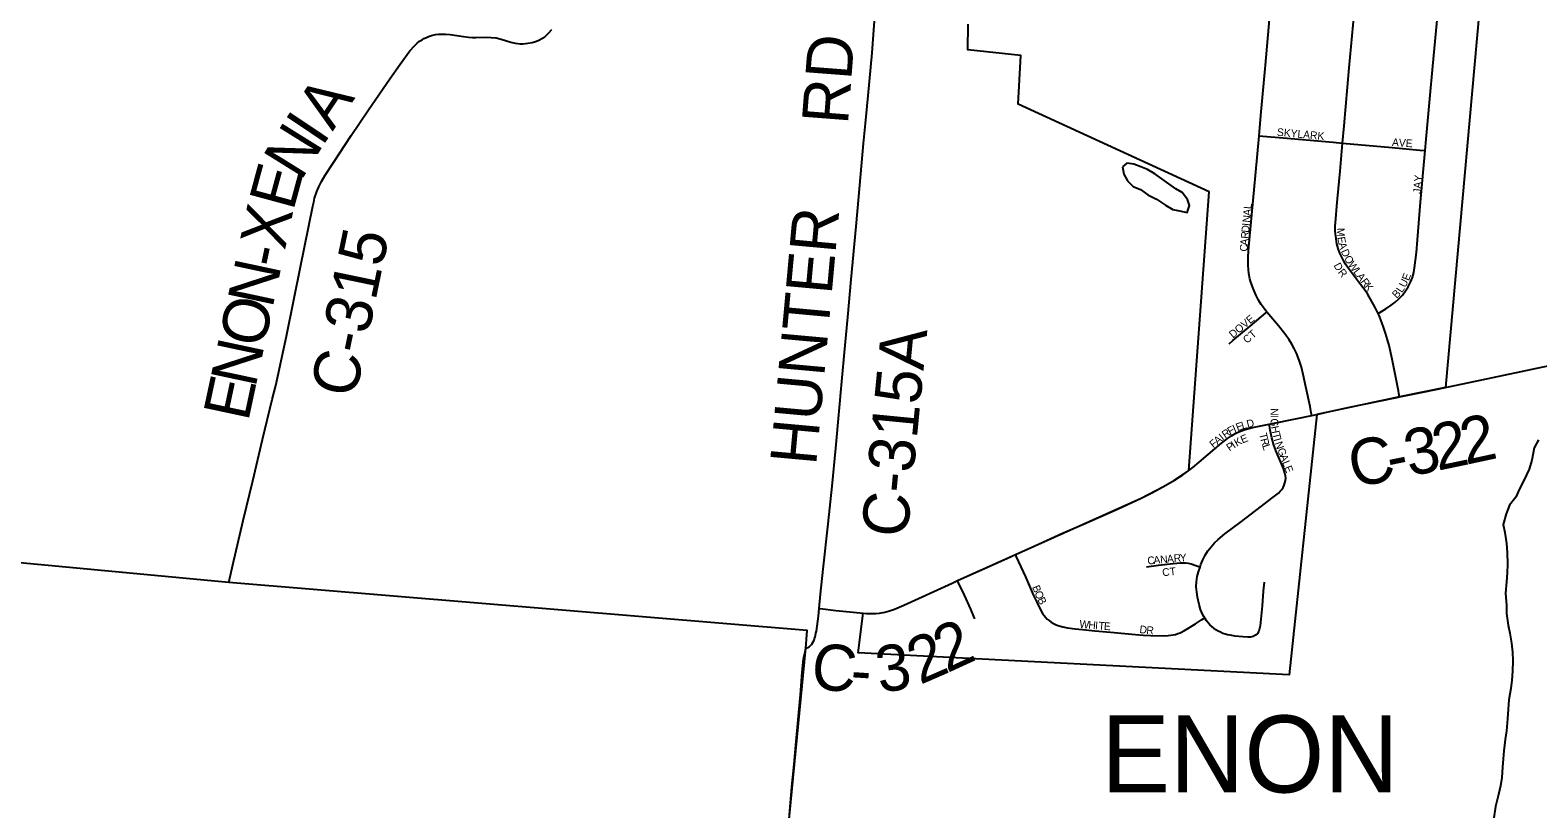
# Model space of a CAD drawing. Extents: x 1410790 to 1770854, y 566777 to 831614.
# Drawn here: x 1559190 to 1568982, y 673607 to 678665 of the extents above; entities that cross this region are included whole.
import ezdxf

# ---------------------------------------------------------------- set-up
doc = ezdxf.new("R2010")
doc.units = 0
for name, color, linetype in [('GM_X_Adjacent_County', 7, 'Continuous'), ('GM_X_City_Street', 7, 'Continuous'), ('GM_X_City_Street_Text', 7, 'Continuous'), ('GM_X_Corporation', 7, 'Continuous'), ('GM_X_Corporation_Text', 7, 'Continuous'), ('GM_X_County', 7, 'Continuous'), ('GM_X_County_Road', 7, 'Continuous'), ('GM_X_County_Road_Text', 7, 'Continuous'), ('GM_X_Minor_Lake', 7, 'Continuous'), ('GM_X_Minor_River', 7, 'Continuous'), ('GM_X_Township', 7, 'Continuous'), ('GM_X_Township_Road', 7, 'Continuous')]:
    doc.layers.add(name, color=color, linetype=linetype)

msp = doc.modelspace()

# ---------------------------------------------------------------- linework, layer by layer
at = {"layer": 'GM_X_Adjacent_County'}
msp.add_lwpolyline([(1564098.6, 673317.3), (1564227.1, 674651.6), (1564236.2, 674766.2), (1560479.3, 675077.6), (1551023.2, 675967.7)], dxfattribs=at)
at = {"layer": 'GM_X_City_Street'}
for points in [[(1567171.3, 677978.1), (1567183.3, 678111.3), (1567211.8, 678437.6), (1567271.8, 679107.3)], [(1567713.5, 677931.5), (1567723.7, 678044.1), (1567757.2, 678420.2), (1567807.5, 678976), (1567810.9, 679025.3), (1567813.3, 679060)], [(1568250.6, 677882.3), (1568257.4, 677957.2), (1568279.4, 678219.3), (1568300.3, 678432), (1568310.4, 678546.7), (1568331.2, 678776), (1568346.6, 678958.1), (1568347.1, 678979.1), (1568345.1, 678991.6), (1568341.8, 679003.3)], [(1567221.7, 676833.8), (1567203.4, 676857), (1567184.4, 676883.9), (1567167, 676912), (1567151.8, 676941.4), (1567132.2, 676986.8), (1567115.9, 677033.6), (1567111.6, 677049.6), (1567104.6, 677084.5), (1567100.7, 677136.7), (1567100.7, 677187.8), (1567102.9, 677233.8), (1567147.9, 677719.9), (1567171.3, 677978.1)], [(1567171.3, 677978.1), (1567195.7, 677976.1), (1567327.5, 677965.2), (1567651.8, 677937), (1567713.5, 677931.5)], [(1567943.7, 676825.1), (1567925.7, 676862.6), (1567895, 676916.9), (1567878, 676946.9), (1567860.4, 676973.1), (1567830.7, 677012.7), (1567751.2, 677117.1), (1567733.1, 677144.1), (1567716.9, 677172.3), (1567695.3, 677216), (1567684, 677246.2), (1567676.5, 677277.5), (1567668.8, 677325.9), (1567666, 677358.2), (1567666.1, 677390.6), (1567668.6, 677439.5), (1567676.2, 677521.1), (1567680.8, 677570.1), (1567697.1, 677749.9), (1567713.5, 677931.5)], [(1567713.5, 677931.5), (1568035.1, 677902.6), (1568216, 677885.6), (1568250.6, 677882.3)], [(1567943.7, 676825.1), (1567955.1, 676831.9), (1567993.6, 676854.8), (1568028.9, 676878.4), (1568055.2, 676898.2), (1568079.6, 676920.1), (1568101.6, 676944.5), (1568121.2, 676970.9), (1568139.2, 676998.5), (1568154.6, 677027.5), (1568166.5, 677058.1), (1568175.2, 677089.8), (1568181, 677122.1), (1568193, 677219.9), (1568199.2, 677302), (1568220.1, 677547.8), (1568250.6, 677882.3)], [(1566976.7, 676627.8), (1567001.8, 676648.1), (1567112.4, 676742.4), (1567213.2, 676826.7), (1567221.7, 676833.8)], [(1567513.6, 676162.3), (1567510.4, 676178.3), (1567502.1, 676220.8), (1567475.3, 676348.4), (1567458.2, 676428.3), (1567445.8, 676475.5), (1567431.1, 676522.1), (1567413.6, 676567.6), (1567399.9, 676597.1), (1567384.5, 676625.6), (1567367.5, 676653.2), (1567338.9, 676692.7), (1567297.8, 676743.4), (1567233.9, 676818.2), (1567221.7, 676833.8)], [(1568083.7, 676282.4), (1568079.7, 676305.5), (1568076.9, 676321.8), (1568063.8, 676386.2), (1568035.4, 676527.9), (1568015.5, 676617.5), (1568006, 676654.2), (1567992, 676697.6), (1567976.7, 676743.1), (1567964.3, 676776.4), (1567953.1, 676806.7), (1567943.7, 676825.1)], [(1567236.4, 676105.5), (1567419.5, 676143)], [(1566782.4, 675859.4), (1566839.8, 675908.1), (1566927.3, 675982.1), (1566965.6, 676012.4), (1566992.5, 676030.3), (1567020.8, 676046.1), (1567050.2, 676059.3), (1567080.7, 676070.3), (1567127.6, 676083.2), (1567236.4, 676105.5)], [(1566787.6, 675177.3), (1566793.4, 675194.5), (1566806.2, 675225.2), (1566821.6, 675254.8), (1566839.3, 675283), (1566859.4, 675309.5), (1566882, 675334.1), (1566906.3, 675356.7), (1566948.2, 675392.2), (1567049, 675467.7), (1567186.8, 675573.7), (1567253.5, 675624), (1567296.9, 675657.6), (1567308, 675669.3), (1567318.1, 675681.8), (1567327, 675695), (1567334.2, 675709.1), (1567339.5, 675723.9), (1567343, 675739.3), (1567344.1, 675754.9), (1567342.5, 675770.6), (1567339.3, 675786.2), (1567328.9, 675816.8), (1567310.3, 675862.2), (1567284.2, 675922.9), (1567267.8, 675969.7), (1567254.2, 676017.5), (1567243.2, 676065.9), (1567238, 676096.3), (1567236.4, 676105.5)], [(1565588.7, 675257.9), (1565594.6, 675244.8), (1565653.2, 675113.4), (1565687, 675038.5), (1565706.6, 674993.3), (1565726.8, 674948.4), (1565748.8, 674904.4), (1565765, 674876.4), (1565774.4, 674863.3), (1565784.7, 674851), (1565796, 674839.7), (1565808.2, 674829.2), (1565821.3, 674819.9), (1565835.1, 674811.8), (1565849.6, 674804.8), (1565864.6, 674798.8), (1565895.7, 674789.7), (1565927.6, 674783.2), (1565976.2, 674776.4), (1566025.2, 674771), (1566104.6, 674763.4), (1566205.3, 674754.3), (1566369.2, 674740), (1566418.2, 674735.8), (1566467.1, 674732.8), (1566548.6, 674731.2), (1566580.8, 674732.8), (1566613, 674736.9), (1566628.7, 674740.3), (1566643.9, 674745), (1566658.7, 674751), (1566687.4, 674766), (1566757.3, 674809.4), (1566797.5, 674834.2), (1566814, 674844.6), (1566817.8, 674847)], [(1566440.3, 675178.2), (1566517.7, 675188.9), (1566614, 675201), (1566661.9, 675204.9), (1566693.6, 675204.3), (1566711.3, 675201.8), (1566731, 675197.7), (1566760.4, 675188.3), (1566779.1, 675180.7), (1566787.6, 675177.3)], [(1566817.8, 674847), (1566812.2, 674856.2), (1566804.5, 674871.1), (1566791.8, 674902), (1566782, 674933.9), (1566771.2, 674982.4), (1566765.9, 675015.2), (1566763.6, 675048.5), (1566764.7, 675081.9), (1566769.6, 675115), (1566777.6, 675147.3), (1566787.6, 675177.3)], [(1565324.1, 674841.1), (1565318.7, 674856.9), (1565299.9, 674903.4), (1565257, 674994), (1565219.2, 675075.7), (1565213, 675089.2)], [(1567203.6, 675080.3), (1567198.8, 675021.7), (1567190.8, 674926.2), (1567177.3, 674795), (1567174.3, 674778.3), (1567169.1, 674761.8), (1567160.6, 674746.5), (1567148.1, 674734), (1567132.4, 674725.9), (1567115.5, 674722.1), (1567098.4, 674721.4), (1567065.1, 674723.5), (1567016, 674728.9), (1566983.5, 674733.9), (1566967.1, 674736.8), (1566950.8, 674741), (1566934.9, 674746.6), (1566919.6, 674753.4), (1566904.7, 674761.2), (1566890.4, 674770), (1566876.8, 674779.8), (1566863.9, 674790.6), (1566851.8, 674802.3), (1566840.6, 674814.8), (1566830.2, 674828), (1566823.3, 674838), (1566817.8, 674847)]]:
    msp.add_lwpolyline(points, dxfattribs=at)
at = {"layer": 'GM_X_Corporation'}
msp.add_lwpolyline([(1568647.8, 679313), (1568382.8, 676344.5), (1568083.7, 676282.4), (1567546.4, 676169.3), (1567366.4, 674476.4), (1564568.3, 674619.5), (1564599.1, 674877.6), (1564622.4, 674876.1), (1564648.3, 674875.2), (1564682.9, 674875.8), (1564706.9, 674878.3), (1564739.8, 674883.9), (1564771.8, 674892.8), (1564803, 674903.8), (1564863.8, 674929.4), (1565177.2, 675073.2), (1565213, 675089.2), (1565588.7, 675257.9), (1566404.4, 675624.9), (1566550.4, 675700.4), (1566621.5, 675741.8), (1566714.8, 675804.4), (1566847.5, 677614.7), (1565606.9, 678185.2), (1565623.3, 678499.7), (1565279.2, 678536.4), (1565282.3, 678702.9)], dxfattribs=at)
at = {"layer": 'GM_X_County'}
msp.add_lwpolyline([(1564098.6, 673317.3), (1564227.1, 674651.6), (1564236.2, 674766.2), (1560479.3, 675077.6), (1551023.2, 675967.7)], dxfattribs=at)
at = {"layer": 'GM_X_County_Road'}
for points in [[(1564314.6, 674908.5), (1564323.9, 675001), (1564340.4, 675164.4), (1564372.1, 675458.4), (1564397.7, 675703.6), (1564422.2, 675948.9), (1564463.2, 676407.2), (1564478.3, 676570.8), (1564499.5, 676799.7), (1564521.5, 677045.1), (1564554.4, 677388.5), (1564571.6, 677584.9), (1564602.8, 677928.6), (1564615.2, 678059.4), (1564633, 678239.1), (1564657.8, 678517), (1564671.8, 678694.9), (1564680.9, 678801.2), (1564685.6, 678870.1)], [(1560479.3, 675077.6), (1560505.5, 675192.1), (1560573.3, 675479.7), (1560635.5, 675738.3), (1560698.4, 676005.4), (1560762, 676264.8), (1560784.7, 676357.1), (1560821.2, 676517.1), (1560853.9, 676676.1), (1560945.8, 677127.7), (1561024.9, 677521.2), (1561031.3, 677548.3), (1561037.6, 677574.2), (1561051, 677616.6), (1561064.4, 677647.7), (1561082.1, 677681.6), (1561106.1, 677723.3), (1561159.8, 677805.3), (1561275.7, 677980.6), (1561388.1, 678147.3), (1561525.9, 678349.4), (1561593, 678443.4), (1561655.9, 678529.6), (1561685.6, 678562.8), (1561704, 678580.5), (1561719.5, 678592.5), (1561735.1, 678602.4), (1561747.1, 678610.2), (1561763.3, 678618), (1561777.5, 678623.6), (1561796.5, 678630), (1561822.7, 678636.3), (1561844.6, 678639.2), (1561865.8, 678639.9), (1561887, 678639.9), (1561916.7, 678637.1), (1562003.6, 678623.6), (1562036.8, 678618.7), (1562063.7, 678616.6), (1562083.4, 678616.4), (1562150.6, 678618.7), (1562183.1, 678618), (1562215.6, 678615.1), (1562249.5, 678607.4), (1562312.4, 678587.6), (1562340.3, 678579.6), (1562356.8, 678577.3), (1562373.4, 678576.1), (1562390, 678576.1), (1562406.7, 678577.2), (1562423.2, 678579.6), (1562449.5, 678585.5), (1562471.4, 678591.8), (1562488.4, 678598.2), (1562517.1, 678612.4), (1562531.5, 678621.7), (1562544.3, 678632.8), (1562556, 678644.5), (1562578.1, 678669.3)], [(1568233.8, 676313.5), (1568382.8, 676344.5), (1568400.5, 676348), (1568576.6, 676385.5), (1569058.2, 676486.6), (1569186.8, 676512.7), (1569379.1, 676554.7), (1569507.4, 676582.2), (1569571.8, 676593.6), (1569620.3, 676599.8), (1569668.9, 676602.6), (1569700, 676601.7)], [(1568083.7, 676282.4), (1568233.8, 676313.5)], [(1567513.6, 676162.3), (1567546.4, 676169.3), (1567591.5, 676178.6), (1567748.1, 676213), (1568064.9, 676278.5), (1568083.7, 676282.4)], [(1567419.5, 676143), (1567513.6, 676162.3)], [(1565588.7, 675257.9), (1565686.3, 675301.7), (1565895, 675397), (1566030, 675456.7), (1566255, 675556.6), (1566404.4, 675624.9), (1566478, 675661.5), (1566550.4, 675700.4), (1566621.5, 675741.8), (1566677, 675777.3), (1566714.8, 675804.4), (1566740.9, 675824.4), (1566782.4, 675859.4)], [(1565213, 675089.2), (1565431.7, 675187.7), (1565536.6, 675234.5), (1565588.7, 675257.9)], [(1564314.6, 674908.5), (1564321.1, 674907.7), (1564421.4, 674895.6), (1564535.5, 674883.5), (1564599.1, 674877.6), (1564622.4, 674876), (1564648.3, 674875.2), (1564682.9, 674875.8), (1564706.9, 674878.3), (1564739.8, 674884), (1564771.8, 674892.8), (1564803, 674903.8), (1564863.8, 674929.5), (1565177.3, 675073.2), (1565213, 675089.2)], [(1564227.2, 674651.6), (1564241.4, 674655.6), (1564249.8, 674659.5), (1564258.6, 674667.4), (1564264.1, 674673.3), (1564269.8, 674681), (1564276, 674691.9), (1564280.9, 674702.5), (1564284.4, 674712.3), (1564287.7, 674723.4), (1564290.5, 674732.6), (1564293.6, 674747.1), (1564295.9, 674761.4), (1564309.5, 674857.8), (1564314.6, 674908.5)]]:
    msp.add_lwpolyline(points, dxfattribs=at)
at = {"layer": 'GM_X_Minor_Lake'}
for points in [[(1566712.8, 677505.4), (1566720, 677525.5), (1566706.6, 677565.7), (1566671.2, 677610.2), (1566629.6, 677634.7), (1566584.1, 677667.3), (1566538.6, 677699.9), (1566495.1, 677732.4), (1566447.5, 677759.1), (1566403.8, 677777.6), (1566358.1, 677794.2), (1566312.3, 677800.8), (1566284.1, 677777.1)], [(1566284.1, 677777.1), (1566293.5, 677729), (1566316.9, 677686.7), (1566352.4, 677650.2), (1566400, 677629.6), (1566449.5, 677595), (1566505, 677566.3), (1566562.4, 677527.5), (1566612, 677500.9), (1566653.7, 677490.4), (1566703.5, 677479.7), (1566712.8, 677505.4)]]:
    msp.add_lwpolyline(points, dxfattribs=at)
at = {"layer": 'GM_X_Minor_River'}
msp.add_lwpolyline([(1568986.4, 676004.7), (1568957.8, 675951), (1568942.8, 675871.1), (1568926.1, 675813.3), (1568891.3, 675739.7), (1568862.7, 675686.1), (1568838.1, 675632.3), (1568797.5, 675578.8), (1568774.9, 675523.1), (1568756, 675453.3), (1568767.4, 675401.2), (1568778.5, 675331), (1568781.7, 675272.9), (1568784.8, 675196.8), (1568782.1, 675138.9), (1568777.4, 675080.9), (1568772.5, 675006.9), (1568777.4, 674926.8), (1568778.8, 674874.8), (1568787.9, 674800.7), (1568799.2, 674748.5), (1568810.3, 674682.3), (1568817.6, 674624.2), (1568818.9, 674568.2), (1568816.1, 674500.2), (1568813.3, 674442.2), (1568806.7, 674388.3), (1568793.8, 674314.4), (1568789.1, 674254.4), (1568784.3, 674190.5), (1568777.3, 674114.5), (1568768.6, 674056.6), (1568759.8, 673984.7), (1568757.1, 673932.7), (1568752.4, 673876.7), (1568747.6, 673810.8), (1568739, 673756.8), (1568726.3, 673701), (1568707.4, 673621.2), (1568696.5, 673549.3)], dxfattribs=at)
at = {"layer": 'GM_X_Township'}
msp.add_lwpolyline([(1564098.6, 673317.3), (1564227.1, 674651.6), (1564236.2, 674766.2), (1560479.3, 675077.6), (1551023.2, 675967.7)], dxfattribs=at)
at = {"layer": 'GM_X_Township_Road'}
msp.add_lwpolyline([(1564098.6, 673317.3), (1564100, 673331.9), (1564116.2, 673515.6), (1564137, 673750.7), (1564151.7, 673897), (1564162.9, 674020.6), (1564182.3, 674232.9), (1564192.1, 674347.2), (1564203.5, 674494.6), (1564210.5, 674560.1), (1564213.2, 674578.6), (1564217.5, 674599.9), (1564222.6, 674625.8), (1564227.2, 674651.6)], dxfattribs=at)

# ---------------------------------------------------------------- texts
at = {"layer": 'GM_X_City_Street_Text'}
for s, rotation, p in [('SKYLARK', 354.80498, (1567285.5, 677979)), ('AVE', 356.05313, (1568033.2, 677913)), ('JAY', 85.42851, (1568221.2, 677600.7)), ('A', 84.37421, (1567116.6, 677456.9)), ('L', 84.3628, (1567120.9, 677500.7)), ('D', 84.37421, (1567105.8, 677347.4)), ('I', 84.35246, (1567110.2, 677391.2)), ('N', 84.37211, (1567112.3, 677413.1)), ('A', 84.43947, (1567097.7, 677264.2)), ('R', 84.38123, (1567102, 677308)), ('M', 271.56662, (1567676.8, 677379.6)), ('E', 280.03319, (1567679.1, 677318.8)), ('C', 85.69721, (1567094.8, 677225)), ('A', 285.87091, (1567686.4, 677278.7)), ('D', 293.70248, (1567701, 677229.4)), ('O', 299.6689, (1567721.2, 677184)), ('D', 298.75526, (1567653.6, 677137.2)), ('R', 309.08011, (1567680.2, 677090.6)), ('W', 305.52022, (1567746, 677141.1)), ('L', 307.11319, (1567780.2, 677093.3)), ('A', 307.06882, (1567801.4, 677065.2)), ('R', 307.06662, (1567827.9, 677030.1)), ('K', 307.06223, (1567851.8, 676998.5)), ('U', 62.48177, (1568120.9, 676989.3)), ('E', 68.74348, (1568143.6, 677033.7)), ('B', 45.58392, (1568064.7, 676918.8)), ('L', 56.949, (1568099.1, 676955.4)), ('DOVE', 39.80628, (1567001.4, 676661.2)), ('CT', 40.59936, (1567092.5, 676626.6)), ('E', 20.07646, (1567031.2, 676059.2)), ('L', 16.3826, (1567063.5, 676071.1)), ('D', 13.74995, (1567096.7, 676080.8)), ('N', 270.153, (1567245.6, 676209.6)), ('G', 271.67753, (1567245.8, 676142.1)), ('I', 270.13117, (1567245.7, 676165.6)), ('A', 39.63768, (1566901.2, 675970.3)), ('I', 39.62987, (1566935, 675998.4)), ('R', 34.62986, (1566951.1, 676011.7)), ('F', 30.23284, (1566982.8, 676033.7)), ('I', 23.70948, (1567011.9, 676050.7)), ('K', 29.3518, (1567026.2, 675958.4)), ('E', 22.87209, (1567063.2, 675979.3)), ('T', 283.48299, (1567171.4, 676042.4)), ('H', 281.45654, (1567248.1, 676088.9)), ('T', 283.4146, (1567257.3, 676043.9)), ('F', 39.64117, (1566874.1, 675947.8)), ('P', 34.27353, (1566979.7, 675927.1)), ('I', 33.28402, (1567008.6, 675946.8)), ('R', 284.67973, (1567179.8, 676007.1)), ('L', 288.40859, (1567190.9, 675965.5)), ('I', 285.4687, (1567266, 676007.8)), ('N', 289.27865, (1567272.9, 675983.1)), ('G', 291.18011, (1567288.1, 675939.9)), ('A', 291.36932, (1567304, 675898.7)), ('L', 291.37155, (1567320.1, 675857.7)), ('E', 291.7953, (1567333, 675824.6)), ('C', 5.04601, (1566447.7, 675193.8)), ('A', 5.06265, (1566487.2, 675197.2)), ('N', 5.06265, (1566531, 675201.1)), ('A', 5.04501, (1566574.8, 675205)), ('R', 5.06589, (1566618.7, 675208.9)), ('Y', 4.22267, (1566657.9, 675212.3)), ('CT', 6.34219, (1566545.1, 675117.1)), ('B', 292.68525, (1565696.1, 675047.1)), ('O', 292.68504, (1565711.4, 675010.5)), ('B', 295.92849, (1565729.7, 674967.1)), ('W', 353.43797, (1566002, 674784.4)), ('H', 355.4794, (1566060.7, 674777.7)), ('I', 355.60287, (1566104.7, 674774.2)), ('T', 355.5971, (1566126.6, 674772.5)), ('E', 355.59934, (1566161.7, 674769.8)), ('D', 353.48485, (1566392.5, 674749.3)), ('R', 354.93237, (1566437.6, 674744.2))]:
    msp.add_text(s, height=50, rotation=rotation, dxfattribs=at).set_placement(p)
at = {"layer": 'GM_X_Corporation_Text'}
msp.add_text('ENON', height=500, rotation=0.00001, dxfattribs=at).set_placement((1566146.3, 673713.2))
at = {"layer": 'GM_X_County_Road_Text'}
for s, rotation, p in [('RD', 85.60157, (1564500.3, 678047.1)), ('A', 56.13312, (1561154.2, 678004.7)), ('I', 56.16488, (1561085.6, 677902.4)), ('N', 58.09037, (1560947.5, 677680.5)), ('E', 74.82812, (1560898, 677485.1)), ('X', 77.95515, (1560844, 677231.1)), ('HUNTER', 84.79085, (1564293.8, 675832.9)), ('C-315', 78.27005, (1561300.9, 676268.2)), ('-', 77.92841, (1560818.1, 677110.5)), ('N', 77.93233, (1560763, 676852.3)), ('O', 77.92755, (1560707.7, 676594.2)), ('C-315A', 84.47885, (1564886.2, 675362.7)), ('N', 77.92992, (1560652.5, 676336)), ('E', 77.93277, (1560605.6, 676116.6)), ('2', 11.78826, (1568329.8, 675802.4)), ('2', 12.15039, (1568512.7, 675840.6)), ('C', 11.63487, (1567786, 675690.3)), ('3', 11.66932, (1568148.1, 675764.9)), ('-', 11.63963, (1568027.3, 675740)), ('2', 23.5367, (1564969.2, 674410.8)), ('2', 24.57584, (1565144.1, 674487)), ('C', 353.99385, (1564253.5, 674390.1)), ('3', 8.95217, (1564706.8, 674358.8)), ('-', 356.39785, (1564512.3, 674363.2))]:
    msp.add_text(s, height=300, rotation=rotation, dxfattribs=at).set_placement(p)

doc.saveas('drawing.dxf')
